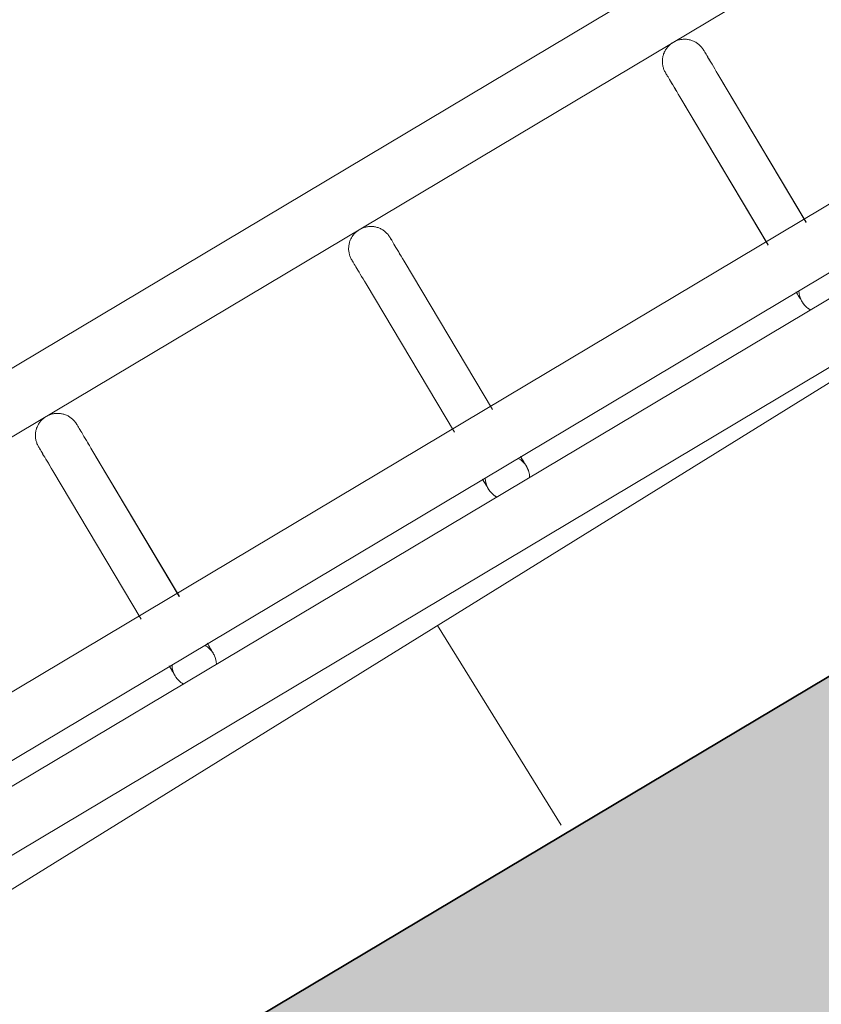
# Model space of a CAD drawing. Header units: metres. Extents: x 127444 to 127966, y 464485 to 464708.
# Tile 303 of 425: x 127924.238 to 127924.346, y 464650.1 to 464650.233. Entities that reach past the tile are written whole.
import ezdxf

# ---------------------------------------------------------------- set-up
doc = ezdxf.new("R2010")
doc.units = ezdxf.units.M
for name, color, linetype, lineweight in [('A-FLOR-HRAL', 11, 'Continuous', 9), ('B-WE-VH-VERHARDING_BETONSTRAATSTEEN-A-200', 8, 'Continuous', 9), ('N-WE-VH-VERHARDING_BETON-A', 252, 'Continuous', 18), ('N-WE-VH-VERHARDING_BETON-G', 252, 'Continuous', 35), ('S-BEAM', 12, 'Continuous', 9)]:
    doc.layers.add(name, color=color, linetype=linetype, lineweight=lineweight)

# ---------------------------------------------------------------- blocks, each defined once
blk = doc.blocks.new('34_22_B_BNP_Hekwerk_Integra_Schuin - Integra_Schuin_1000-4876941--2_00_00')
at = {"layer": 'A-FLOR-HRAL'}
for p, q in [((2736.98, 47.13), (-1956.09, 47.13)), ((-1956.09, 39.13), (2736.98, 39.13)), ((2736.97, 9.5), (-1956.09, 9.5)), ((-1956.09, 1.5), (2736.97, 1.5)), ((2736.97, -1.5), (-1956.09, -1.5)), ((-1956.09, -9.5), (2736.97, -9.5))]:
    blk.add_line(p, q, dxfattribs=at)
at = {"layer": 'S-BEAM'}
for p, q in [((36.48, 32.34), (36.48, 8.96)), ((36.48, 32.34), (36.48, 8.96)), ((36.48, 32.34), (36.48, 8.96)), ((36.48, 32.34), (36.48, 8.97)), ((42.48, 8.96), (42.48, 32.34)), ((42.48, 8.96), (42.48, 32.34)), ((42.48, 8.96), (42.48, 32.34)), ((42.48, 8.97), (42.48, 32.34)), ((85.88, 32.34), (85.88, 8.96)), ((85.88, 32.34), (85.88, 8.96)), ((85.88, 32.34), (85.88, 8.96)), ((85.88, 32.34), (85.88, 8.97)), ((91.88, 8.96), (91.88, 32.34)), ((91.88, 8.96), (91.88, 32.34)), ((91.88, 8.96), (91.88, 32.34)), ((91.88, 8.97), (91.88, 32.34)), ((135.35, 32.34), (135.35, 8.96)), ((135.35, 32.34), (135.35, 8.96)), ((135.35, 32.34), (135.35, 8.96)), ((135.35, 32.34), (135.35, 8.97)), ((141.35, 8.96), (141.35, 32.34)), ((141.35, 8.96), (141.35, 32.34)), ((141.35, 8.96), (141.35, 32.34)), ((141.35, 8.97), (141.35, 32.34))]:
    blk.add_line(p, q, dxfattribs=at)
at = {"layer": 'S-BEAM', "flags": 128}
for points in [[(36.48, 36.13), (36.48, 36.25), (36.49, 36.36), (36.5, 36.48), (36.51, 36.6), (36.54, 36.72), (36.56, 36.84), (36.59, 36.95), (36.63, 37.07), (36.67, 37.18), (36.71, 37.29), (36.76, 37.4), (36.82, 37.51), (36.87, 37.62), (36.93, 37.72), (37, 37.82), (37.07, 37.92), (37.14, 38.01), (37.22, 38.1), (37.3, 38.19), (37.39, 38.28), (37.47, 38.36), (37.56, 38.44), (37.66, 38.51), (37.76, 38.58), (37.86, 38.65), (37.96, 38.71), (38.06, 38.77), (38.17, 38.83), (38.28, 38.88), (38.39, 38.92), (38.5, 38.96), (38.62, 39), (38.73, 39.03), (38.85, 39.06), (38.97, 39.08), (39.08, 39.1), (39.2, 39.11), (39.32, 39.12), (39.44, 39.12), (39.56, 39.12), (39.68, 39.12), (39.8, 39.11), (39.92, 39.09), (40.04, 39.07), (40.16, 39.05), (40.27, 39.02), (40.39, 38.98), (40.5, 38.94), (40.61, 38.9), (40.72, 38.85), (40.83, 38.8), (40.94, 38.74), (41.04, 38.68), (41.14, 38.62), (41.24, 38.55), (41.34, 38.48), (41.43, 38.4), (41.52, 38.32), (41.61, 38.24), (41.69, 38.15), (41.77, 38.06), (41.84, 37.97), (41.92, 37.87), (41.98, 37.77), (42.05, 37.67), (42.11, 37.57), (42.16, 37.46), (42.21, 37.35), (42.26, 37.24), (42.3, 37.13), (42.34, 37.02), (42.37, 36.9), (42.4, 36.78), (42.43, 36.67), (42.45, 36.55), (42.46, 36.43), (42.47, 36.31), (42.48, 36.19), (42.48, 36.13)], [(36.51, 36.6), (36.54, 36.72), (36.56, 36.84), (36.59, 36.95), (36.63, 37.07), (36.67, 37.18), (36.71, 37.29), (36.76, 37.4), (36.82, 37.51), (36.87, 37.62), (36.93, 37.72), (37, 37.82), (37.07, 37.92), (37.14, 38.01), (37.22, 38.1), (37.3, 38.19), (37.39, 38.28), (37.47, 38.36), (37.56, 38.44), (37.66, 38.51), (37.76, 38.58), (37.86, 38.65), (37.96, 38.71), (38.06, 38.77), (38.17, 38.83), (38.28, 38.88), (38.39, 38.92), (38.5, 38.96), (38.62, 39), (38.73, 39.03), (38.85, 39.06), (38.97, 39.08), (39.08, 39.1), (39.2, 39.11), (39.32, 39.12), (39.44, 39.12), (39.56, 39.12), (39.68, 39.12), (39.8, 39.11), (39.92, 39.09), (40.04, 39.07), (40.16, 39.05), (40.27, 39.02), (40.39, 38.98), (40.5, 38.94), (40.61, 38.9), (40.72, 38.85), (40.83, 38.8), (40.94, 38.74), (41.04, 38.68), (41.14, 38.62), (41.24, 38.55), (41.34, 38.48), (41.43, 38.4), (41.52, 38.32), (41.61, 38.24), (41.69, 38.15), (41.77, 38.06), (41.84, 37.97), (41.92, 37.87), (41.98, 37.77), (42.05, 37.67), (42.11, 37.57), (42.16, 37.46), (42.21, 37.35), (42.26, 37.24), (42.3, 37.13), (42.34, 37.02), (42.37, 36.9), (42.4, 36.78), (42.43, 36.67), (42.45, 36.55), (42.46, 36.43), (42.47, 36.31), (42.48, 36.19), (42.48, 36.13)], [(85.88, 36.13), (85.88, 36.25), (85.89, 36.36), (85.9, 36.48), (85.91, 36.6), (85.94, 36.72), (85.96, 36.84), (85.99, 36.95), (86.03, 37.07), (86.07, 37.18), (86.11, 37.29), (86.16, 37.4), (86.21, 37.51), (86.27, 37.62), (86.33, 37.72), (86.4, 37.82), (86.47, 37.92), (86.54, 38.01), (86.62, 38.1), (86.7, 38.19), (86.79, 38.28), (86.87, 38.36), (86.96, 38.44), (87.06, 38.51), (87.16, 38.58), (87.25, 38.65), (87.36, 38.71), (87.46, 38.77), (87.57, 38.83), (87.68, 38.88), (87.79, 38.92), (87.9, 38.96), (88.02, 39), (88.13, 39.03), (88.25, 39.06), (88.37, 39.08), (88.48, 39.1), (88.6, 39.11), (88.72, 39.12), (88.84, 39.12), (88.96, 39.12), (89.08, 39.12), (89.2, 39.11), (89.32, 39.09), (89.44, 39.07), (89.56, 39.05), (89.67, 39.02), (89.79, 38.98), (89.9, 38.94), (90.01, 38.9), (90.12, 38.85), (90.23, 38.8), (90.34, 38.74), (90.44, 38.68), (90.54, 38.62), (90.64, 38.55), (90.74, 38.48), (90.83, 38.4), (90.92, 38.32), (91.01, 38.24), (91.09, 38.15), (91.17, 38.06), (91.24, 37.97), (91.31, 37.87), (91.38, 37.77), (91.45, 37.67), (91.51, 37.57), (91.56, 37.46), (91.61, 37.35), (91.66, 37.24), (91.7, 37.13), (91.74, 37.02), (91.77, 36.9), (91.8, 36.78), (91.83, 36.67), (91.85, 36.55), (91.86, 36.43), (91.87, 36.31), (91.87, 36.19), (91.88, 36.13)], [(85.91, 36.6), (85.94, 36.72), (85.96, 36.84), (85.99, 36.95), (86.03, 37.07), (86.07, 37.18), (86.11, 37.29), (86.16, 37.4), (86.21, 37.51), (86.27, 37.62), (86.33, 37.72), (86.4, 37.82), (86.47, 37.92), (86.54, 38.01), (86.62, 38.1), (86.7, 38.19), (86.79, 38.28), (86.87, 38.36), (86.96, 38.44), (87.06, 38.51), (87.16, 38.58), (87.25, 38.65), (87.36, 38.71), (87.46, 38.77), (87.57, 38.83), (87.68, 38.88), (87.79, 38.92), (87.9, 38.96), (88.02, 39), (88.13, 39.03), (88.25, 39.06), (88.37, 39.08), (88.48, 39.1), (88.6, 39.11), (88.72, 39.12), (88.84, 39.12), (88.96, 39.12), (89.08, 39.12), (89.2, 39.11), (89.32, 39.09), (89.44, 39.07), (89.56, 39.05), (89.67, 39.02), (89.79, 38.98), (89.9, 38.94), (90.01, 38.9), (90.12, 38.85), (90.23, 38.8), (90.34, 38.74), (90.44, 38.68), (90.54, 38.62), (90.64, 38.55), (90.74, 38.48), (90.83, 38.4), (90.92, 38.32), (91.01, 38.24), (91.09, 38.15), (91.17, 38.06), (91.24, 37.97), (91.31, 37.87), (91.38, 37.77), (91.45, 37.67), (91.51, 37.57), (91.56, 37.46), (91.61, 37.35), (91.66, 37.24), (91.7, 37.13), (91.74, 37.02), (91.77, 36.9), (91.8, 36.78), (91.83, 36.67), (91.85, 36.55), (91.86, 36.43), (91.87, 36.31), (91.87, 36.19), (91.88, 36.13)], [(135.35, 36.13), (135.36, 36.25), (135.36, 36.36), (135.38, 36.48), (135.39, 36.6), (135.41, 36.72), (135.44, 36.84), (135.47, 36.95), (135.51, 37.07), (135.55, 37.18), (135.59, 37.29), (135.64, 37.4), (135.69, 37.51), (135.75, 37.62), (135.81, 37.72), (135.88, 37.82), (135.95, 37.92), (136.02, 38.01), (136.1, 38.1), (136.18, 38.19), (136.26, 38.28), (136.35, 38.36), (136.44, 38.44), (136.54, 38.51), (136.63, 38.58), (136.73, 38.65), (136.83, 38.71), (136.94, 38.77), (137.05, 38.83), (137.16, 38.88), (137.27, 38.92), (137.38, 38.96), (137.49, 39), (137.61, 39.03), (137.73, 39.06), (137.84, 39.08), (137.96, 39.1), (138.08, 39.11), (138.2, 39.12), (138.32, 39.12), (138.44, 39.12), (138.56, 39.12), (138.68, 39.11), (138.8, 39.09), (138.92, 39.07), (139.04, 39.05), (139.15, 39.02), (139.27, 38.98), (139.38, 38.94), (139.49, 38.9), (139.6, 38.85), (139.71, 38.8), (139.82, 38.74), (139.92, 38.68), (140.02, 38.62), (140.12, 38.55), (140.21, 38.48), (140.31, 38.4), (140.4, 38.32), (140.48, 38.24), (140.57, 38.15), (140.64, 38.06), (140.72, 37.97), (140.79, 37.87), (140.86, 37.77), (140.92, 37.67), (140.98, 37.57), (141.04, 37.46), (141.09, 37.35), (141.14, 37.24), (141.18, 37.13), (141.22, 37.02), (141.25, 36.9), (141.28, 36.78), (141.3, 36.67), (141.32, 36.55), (141.34, 36.43), (141.35, 36.31), (141.35, 36.19), (141.35, 36.13)], [(135.39, 36.6), (135.41, 36.72), (135.44, 36.84), (135.47, 36.95), (135.51, 37.07), (135.55, 37.18), (135.59, 37.29), (135.64, 37.4), (135.69, 37.51), (135.75, 37.62), (135.81, 37.72), (135.88, 37.82), (135.95, 37.92), (136.02, 38.01), (136.1, 38.1), (136.18, 38.19), (136.26, 38.28), (136.35, 38.36), (136.44, 38.44), (136.54, 38.51), (136.63, 38.58), (136.73, 38.65), (136.83, 38.71), (136.94, 38.77), (137.05, 38.83), (137.16, 38.88), (137.27, 38.92), (137.38, 38.96), (137.49, 39), (137.61, 39.03), (137.73, 39.06), (137.84, 39.08), (137.96, 39.1), (138.08, 39.11), (138.2, 39.12), (138.32, 39.12), (138.44, 39.12), (138.56, 39.12), (138.68, 39.11), (138.8, 39.09), (138.92, 39.07), (139.04, 39.05), (139.15, 39.02), (139.27, 38.98), (139.38, 38.94), (139.49, 38.9), (139.6, 38.85), (139.71, 38.8), (139.82, 38.74), (139.92, 38.68), (140.02, 38.62), (140.12, 38.55), (140.21, 38.48), (140.31, 38.4), (140.4, 38.32), (140.48, 38.24), (140.57, 38.15), (140.64, 38.06), (140.72, 37.97), (140.79, 37.87), (140.86, 37.77), (140.92, 37.67), (140.98, 37.57), (141.04, 37.46), (141.09, 37.35), (141.14, 37.24), (141.18, 37.13), (141.22, 37.02), (141.25, 36.9), (141.28, 36.78), (141.3, 36.67), (141.32, 36.55), (141.34, 36.43), (141.35, 36.31), (141.35, 36.19), (141.35, 36.13)], [(36.48, 32.34), (36.48, 32.75), (36.48, 33.15), (36.48, 33.52), (36.48, 33.87), (36.48, 34.2), (36.48, 34.5), (36.48, 34.78), (36.48, 35.03), (36.48, 35.26), (36.48, 35.46), (36.48, 35.64), (36.48, 35.78), (36.48, 35.91), (36.48, 36), (36.48, 36.07), (36.48, 36.11), (36.48, 36.13)], [(36.48, 36.13), (36.48, 36.11), (36.48, 36.07), (36.48, 36), (36.48, 35.91), (36.48, 35.79), (36.48, 35.64), (36.48, 35.46), (36.48, 35.26), (36.48, 35.04), (36.48, 34.78), (36.48, 34.51), (36.48, 34.2), (36.48, 33.88), (36.48, 33.53), (36.48, 33.16), (36.48, 32.76), (36.48, 32.34), (36.48, 32.34)], [(42.48, 32.34), (42.48, 32.75), (42.48, 33.15), (42.48, 33.52), (42.48, 33.87), (42.48, 34.2), (42.48, 34.5), (42.48, 34.78), (42.48, 35.03), (42.48, 35.26), (42.48, 35.46), (42.48, 35.64), (42.48, 35.78), (42.48, 35.91), (42.48, 36), (42.48, 36.07), (42.48, 36.11), (42.48, 36.13)], [(42.48, 36.13), (42.48, 36.11), (42.48, 36.07), (42.48, 36), (42.48, 35.91), (42.48, 35.79), (42.48, 35.64), (42.48, 35.46), (42.48, 35.26), (42.48, 35.04), (42.48, 34.78), (42.48, 34.51), (42.48, 34.2), (42.48, 33.88), (42.48, 33.53), (42.48, 33.16), (42.48, 32.76), (42.48, 32.34), (42.48, 32.34)], [(42.48, 33.52), (42.48, 33.87), (42.48, 34.2), (42.48, 34.5), (42.48, 34.78), (42.48, 35.03), (42.48, 35.26), (42.48, 35.46), (42.48, 35.64), (42.48, 35.78), (42.48, 35.91), (42.48, 36), (42.48, 36.07), (42.48, 36.11), (42.48, 36.13)], [(42.48, 36.13), (42.48, 36.11), (42.48, 36.07), (42.48, 36), (42.48, 35.91), (42.48, 35.79), (42.48, 35.64), (42.48, 35.46), (42.48, 35.26), (42.48, 35.04), (42.48, 34.78), (42.48, 34.51), (42.48, 34.2), (42.48, 33.88), (42.48, 33.53)], [(85.88, 32.34), (85.88, 32.75), (85.88, 33.15), (85.88, 33.52), (85.88, 33.87), (85.88, 34.2), (85.88, 34.5), (85.88, 34.78), (85.88, 35.03), (85.88, 35.26), (85.88, 35.46), (85.88, 35.64), (85.88, 35.78), (85.88, 35.91), (85.88, 36), (85.88, 36.07), (85.88, 36.11), (85.88, 36.13)], [(85.88, 36.13), (85.88, 36.11), (85.88, 36.07), (85.88, 36), (85.88, 35.91), (85.88, 35.79), (85.88, 35.64), (85.88, 35.46), (85.88, 35.26), (85.88, 35.04), (85.88, 34.78), (85.88, 34.51), (85.88, 34.2), (85.88, 33.88), (85.88, 33.53), (85.88, 33.16), (85.88, 32.76), (85.88, 32.34), (85.88, 32.34)], [(91.88, 32.34), (91.88, 32.75), (91.88, 33.15), (91.88, 33.52), (91.88, 33.87), (91.88, 34.2), (91.88, 34.5), (91.88, 34.78), (91.88, 35.03), (91.88, 35.26), (91.88, 35.46), (91.88, 35.64), (91.88, 35.78), (91.88, 35.91), (91.88, 36), (91.88, 36.07), (91.88, 36.11), (91.88, 36.13)], [(91.88, 36.13), (91.88, 36.11), (91.88, 36.07), (91.88, 36), (91.88, 35.91), (91.88, 35.79), (91.88, 35.64), (91.88, 35.46), (91.88, 35.26), (91.88, 35.04), (91.88, 34.78), (91.88, 34.51), (91.88, 34.2), (91.88, 33.88), (91.88, 33.53), (91.88, 33.16), (91.88, 32.76), (91.88, 32.34), (91.88, 32.34)], [(91.88, 33.52), (91.88, 33.87), (91.88, 34.2), (91.88, 34.5), (91.88, 34.78), (91.88, 35.03), (91.88, 35.26), (91.88, 35.46), (91.88, 35.64), (91.88, 35.78), (91.88, 35.91), (91.88, 36), (91.88, 36.07), (91.88, 36.11), (91.88, 36.13)], [(91.88, 36.13), (91.88, 36.11), (91.88, 36.07), (91.88, 36), (91.88, 35.91), (91.88, 35.79), (91.88, 35.64), (91.88, 35.46), (91.88, 35.26), (91.88, 35.04), (91.88, 34.78), (91.88, 34.51), (91.88, 34.2), (91.88, 33.88), (91.88, 33.53)], [(135.35, 32.34), (135.35, 32.75), (135.35, 33.15), (135.35, 33.52), (135.35, 33.87), (135.35, 34.2), (135.35, 34.5), (135.35, 34.78), (135.35, 35.03), (135.35, 35.26), (135.35, 35.46), (135.35, 35.64), (135.35, 35.78), (135.35, 35.91), (135.35, 36), (135.35, 36.07), (135.35, 36.11), (135.35, 36.13)], [(135.35, 36.13), (135.35, 36.11), (135.35, 36.07), (135.35, 36), (135.35, 35.91), (135.35, 35.79), (135.35, 35.64), (135.35, 35.46), (135.35, 35.26), (135.35, 35.04), (135.35, 34.78), (135.35, 34.51), (135.35, 34.2), (135.35, 33.88), (135.35, 33.53), (135.35, 33.16), (135.35, 32.76), (135.35, 32.34), (135.35, 32.34)], [(141.35, 32.34), (141.35, 32.75), (141.35, 33.15), (141.35, 33.52), (141.35, 33.87), (141.35, 34.2), (141.35, 34.5), (141.35, 34.78), (141.35, 35.03), (141.35, 35.26), (141.35, 35.46), (141.35, 35.64), (141.35, 35.78), (141.35, 35.91), (141.35, 36), (141.35, 36.07), (141.35, 36.11), (141.35, 36.13)], [(141.35, 36.13), (141.35, 36.11), (141.35, 36.07), (141.35, 36), (141.35, 35.91), (141.35, 35.79), (141.35, 35.64), (141.35, 35.46), (141.35, 35.26), (141.35, 35.04), (141.35, 34.78), (141.35, 34.51), (141.35, 34.2), (141.35, 33.88), (141.35, 33.53), (141.35, 33.16), (141.35, 32.76), (141.35, 32.34), (141.35, 32.34)], [(141.35, 33.52), (141.35, 33.87), (141.35, 34.2), (141.35, 34.5), (141.35, 34.78), (141.35, 35.03), (141.35, 35.26), (141.35, 35.46), (141.35, 35.64), (141.35, 35.78), (141.35, 35.91), (141.35, 36), (141.35, 36.07), (141.35, 36.11), (141.35, 36.13)], [(141.35, 36.13), (141.35, 36.11), (141.35, 36.07), (141.35, 36), (141.35, 35.91), (141.35, 35.79), (141.35, 35.64), (141.35, 35.46), (141.35, 35.26), (141.35, 35.04), (141.35, 34.78), (141.35, 34.51), (141.35, 34.2), (141.35, 33.88), (141.35, 33.53)], [(36.48, 32.34), (36.48, 32.75), (36.48, 33.15), (36.48, 33.52), (36.48, 33.87), (36.48, 34.2)], [(36.48, 34.2), (36.48, 33.88), (36.48, 33.53), (36.48, 33.16), (36.48, 32.76), (36.48, 32.34), (36.48, 32.34)], [(85.88, 32.34), (85.88, 32.75), (85.88, 33.15), (85.88, 33.52), (85.88, 33.87), (85.88, 34.2)], [(85.88, 34.2), (85.88, 33.88), (85.88, 33.53), (85.88, 33.16), (85.88, 32.76), (85.88, 32.34), (85.88, 32.34)], [(135.35, 32.34), (135.35, 32.75), (135.35, 33.15), (135.35, 33.52), (135.35, 33.87), (135.35, 34.2)], [(135.35, 34.2), (135.35, 33.88), (135.35, 33.53), (135.35, 33.16), (135.35, 32.76), (135.35, 32.34), (135.35, 32.34)], [(36.48, 1.58), (36.48, 1.38), (36.48, 1.19), (36.48, 1.02), (36.48, 0.86), (36.48, 0.71), (36.48, 0.58), (36.48, 0.46), (36.48, 0.35), (36.48, 0.26), (36.48, 0.18), (36.48, 0.12), (36.48, 0.07), (36.48, 0.03), (36.48, 0.01), (36.48, 0)], [(36.48, 1.58), (36.48, 1.38), (36.48, 1.19), (36.48, 1.02), (36.48, 0.86), (36.48, 0.71), (36.48, 0.58), (36.48, 0.46), (36.48, 0.35), (36.48, 0.26), (36.48, 0.18), (36.48, 0.12), (36.48, 0.07), (36.48, 0.03), (36.48, 0.01), (36.48, 0)], [(36.48, 0), (36.48, 0.01), (36.48, 0.03), (36.48, 0.06), (36.48, 0.11), (36.48, 0.18), (36.48, 0.26), (36.48, 0.35), (36.48, 0.46), (36.48, 0.58), (36.48, 0.71), (36.48, 0.86), (36.48, 1.02), (36.48, 1.19), (36.48, 1.37), (36.48, 1.57)], [(36.48, 0), (36.48, 0.01), (36.48, 0.03), (36.48, 0.06), (36.48, 0.11), (36.48, 0.18), (36.48, 0.26), (36.48, 0.35), (36.48, 0.46), (36.48, 0.58), (36.48, 0.71), (36.48, 0.86), (36.48, 1.02), (36.48, 1.19), (36.48, 1.37), (36.48, 1.57)], [(42.48, 1.58), (42.48, 1.38), (42.48, 1.19), (42.48, 1.02), (42.48, 0.86), (42.48, 0.71), (42.48, 0.58), (42.48, 0.46), (42.48, 0.35), (42.48, 0.26), (42.48, 0.18), (42.48, 0.12), (42.48, 0.07), (42.48, 0.03), (42.48, 0.01), (42.48, 0)], [(42.48, 1.58), (42.48, 1.38), (42.48, 1.19), (42.48, 1.02), (42.48, 0.86), (42.48, 0.71), (42.48, 0.58), (42.48, 0.46), (42.48, 0.35), (42.48, 0.26), (42.48, 0.18), (42.48, 0.12), (42.48, 0.07), (42.48, 0.03), (42.48, 0.01), (42.48, 0)], [(42.48, 0), (42.48, 0.01), (42.48, 0.03), (42.48, 0.06), (42.48, 0.11), (42.48, 0.18), (42.48, 0.26), (42.48, 0.35), (42.48, 0.46), (42.48, 0.58), (42.48, 0.71), (42.48, 0.86), (42.48, 1.02), (42.48, 1.19), (42.48, 1.37), (42.48, 1.57)], [(42.48, 0), (42.48, 0.01), (42.48, 0.03), (42.48, 0.06), (42.48, 0.11), (42.48, 0.18), (42.48, 0.26), (42.48, 0.35), (42.48, 0.46), (42.48, 0.58), (42.48, 0.71), (42.48, 0.86), (42.48, 1.02), (42.48, 1.19), (42.48, 1.37), (42.48, 1.57)], [(85.88, 1.58), (85.88, 1.38), (85.88, 1.19), (85.88, 1.02), (85.88, 0.86), (85.88, 0.71), (85.88, 0.58), (85.88, 0.46), (85.88, 0.35), (85.88, 0.26), (85.88, 0.18), (85.88, 0.12), (85.88, 0.07), (85.88, 0.03), (85.88, 0.01), (85.88, 0)], [(85.88, 1.58), (85.88, 1.38), (85.88, 1.19), (85.88, 1.02), (85.88, 0.86), (85.88, 0.71), (85.88, 0.58), (85.88, 0.46), (85.88, 0.35), (85.88, 0.26), (85.88, 0.18), (85.88, 0.12), (85.88, 0.07), (85.88, 0.03), (85.88, 0.01), (85.88, 0)], [(85.88, 0), (85.88, 0.01), (85.88, 0.03), (85.88, 0.06), (85.88, 0.11), (85.88, 0.18), (85.88, 0.26), (85.88, 0.35), (85.88, 0.46), (85.88, 0.58), (85.88, 0.71), (85.88, 0.86), (85.88, 1.02), (85.88, 1.19), (85.88, 1.37), (85.88, 1.57)], [(85.88, 0), (85.88, 0.01), (85.88, 0.03), (85.88, 0.06), (85.88, 0.11), (85.88, 0.18), (85.88, 0.26), (85.88, 0.35), (85.88, 0.46), (85.88, 0.58), (85.88, 0.71), (85.88, 0.86), (85.88, 1.02), (85.88, 1.19), (85.88, 1.37), (85.88, 1.57)], [(91.88, 1.58), (91.88, 1.38), (91.88, 1.19), (91.88, 1.02), (91.88, 0.86), (91.88, 0.71), (91.88, 0.58), (91.88, 0.46), (91.88, 0.35), (91.88, 0.26), (91.88, 0.18), (91.88, 0.12), (91.88, 0.07), (91.88, 0.03), (91.88, 0.01), (91.88, 0)], [(91.88, 1.58), (91.88, 1.38), (91.88, 1.19), (91.88, 1.02), (91.88, 0.86), (91.88, 0.71), (91.88, 0.58), (91.88, 0.46), (91.88, 0.35), (91.88, 0.26), (91.88, 0.18), (91.88, 0.12), (91.88, 0.07), (91.88, 0.03), (91.88, 0.01), (91.88, 0)], [(91.88, 0), (91.88, 0.01), (91.88, 0.03), (91.88, 0.06), (91.88, 0.11), (91.88, 0.18), (91.88, 0.26), (91.88, 0.35), (91.88, 0.46), (91.88, 0.58), (91.88, 0.71), (91.88, 0.86), (91.88, 1.02), (91.88, 1.19), (91.88, 1.37), (91.88, 1.57)], [(91.88, 0), (91.88, 0.01), (91.88, 0.03), (91.88, 0.06), (91.88, 0.11), (91.88, 0.18), (91.88, 0.26), (91.88, 0.35), (91.88, 0.46), (91.88, 0.58), (91.88, 0.71), (91.88, 0.86), (91.88, 1.02), (91.88, 1.19), (91.88, 1.37), (91.88, 1.57)], [(135.35, 1.58), (135.35, 1.38), (135.35, 1.19), (135.35, 1.02), (135.35, 0.86), (135.35, 0.71), (135.35, 0.58), (135.35, 0.46), (135.35, 0.35), (135.35, 0.26), (135.35, 0.18), (135.35, 0.12), (135.35, 0.07), (135.35, 0.03), (135.35, 0.01), (135.35, 0)], [(135.35, 1.58), (135.35, 1.38), (135.35, 1.19), (135.35, 1.02), (135.35, 0.86), (135.35, 0.71), (135.35, 0.58), (135.35, 0.46), (135.35, 0.35), (135.35, 0.26), (135.35, 0.18), (135.35, 0.12), (135.35, 0.07), (135.35, 0.03), (135.35, 0.01), (135.35, 0)], [(135.35, 0), (135.35, 0.01), (135.35, 0.03), (135.35, 0.06), (135.35, 0.11), (135.35, 0.18), (135.35, 0.26), (135.35, 0.35), (135.35, 0.46), (135.35, 0.58), (135.35, 0.71), (135.35, 0.86), (135.35, 1.02), (135.35, 1.19), (135.35, 1.37), (135.35, 1.57)], [(135.35, 0), (135.35, 0.01), (135.35, 0.03), (135.35, 0.06), (135.35, 0.11), (135.35, 0.18), (135.35, 0.26), (135.35, 0.35), (135.35, 0.46), (135.35, 0.58), (135.35, 0.71), (135.35, 0.86), (135.35, 1.02), (135.35, 1.19), (135.35, 1.37), (135.35, 1.57)], [(36.53, -0.54), (36.51, -0.42), (36.49, -0.3), (36.48, -0.18), (36.48, -0.06), (36.48, 0)], [(36.53, -0.54), (36.51, -0.42), (36.49, -0.3), (36.48, -0.18), (36.48, -0.06), (36.48, 0)], [(42.48, 0), (42.47, -0.12), (42.47, -0.24), (42.45, -0.36), (42.44, -0.48), (42.42, -0.6)], [(42.48, 0), (42.47, -0.12), (42.47, -0.24), (42.45, -0.36), (42.44, -0.48), (42.42, -0.6)], [(85.93, -0.54), (85.91, -0.42), (85.89, -0.3), (85.88, -0.18), (85.88, -0.06), (85.88, 0)], [(85.93, -0.54), (85.91, -0.42), (85.89, -0.3), (85.88, -0.18), (85.88, -0.06), (85.88, 0)], [(91.88, 0), (91.87, -0.12), (91.87, -0.24), (91.85, -0.36), (91.84, -0.48), (91.82, -0.6)], [(91.88, 0), (91.87, -0.12), (91.87, -0.24), (91.85, -0.36), (91.84, -0.48), (91.82, -0.6)], [(135.4, -0.54), (135.38, -0.42), (135.37, -0.3), (135.36, -0.18), (135.35, -0.06), (135.35, 0)], [(135.4, -0.54), (135.38, -0.42), (135.37, -0.3), (135.36, -0.18), (135.35, -0.06), (135.35, 0)], [(36.91, -1.55), (36.85, -1.44), (36.79, -1.34), (36.74, -1.23)], [(36.91, -1.55), (36.85, -1.44), (36.79, -1.34), (36.74, -1.23)], [(86.31, -1.55), (86.25, -1.44), (86.19, -1.34), (86.14, -1.23)], [(86.31, -1.55), (86.25, -1.44), (86.19, -1.34), (86.14, -1.23)], [(135.78, -1.55), (135.72, -1.44), (135.67, -1.34), (135.62, -1.23)], [(135.78, -1.55), (135.72, -1.44), (135.67, -1.34), (135.62, -1.23)]]:
    blk.add_lwpolyline(points, dxfattribs=at)
at = {"layer": 'S-BEAM'}
for centre, start, end in [((39.48, 0), 150, 180), ((39.48, 0), 0, 30), ((88.88, 0), 150, 180), ((88.88, 0), 0, 30), ((138.35, 0), 150, 180), ((39.48, 0), 165, 180), ((39.48, 0), 180, 210), ((39.48, 0), 180, 195), ((39.48, 0), 330, 0), ((39.48, 0), 0, 15), ((39.48, 0), 345, 0), ((88.88, 0), 165, 180), ((88.88, 0), 180, 210), ((88.88, 0), 180, 195), ((88.88, 0), 330, 0), ((88.88, 0), 0, 15), ((88.88, 0), 345, 0), ((138.35, 0), 165, 180), ((138.35, 0), 180, 210), ((138.35, 0), 180, 195)]:
    blk.add_arc(centre, 3, start, end, dxfattribs=at)

msp = doc.modelspace()

# ---------------------------------------------------------------- hatches: boundary and pattern name
at = {"layer": 'B-WE-VH-VERHARDING_BETONSTRAATSTEEN-A-200'}
h = msp.add_hatch(dxfattribs=at)
h.set_pattern_fill('AVH-BSS_KEIFORMAAT_ELLEBOOG-SO', color=256, angle=1, pattern_type=2)
h.set_pattern_definition([(31.81611, (127908.58607, 464613.06392), (0.03386772, 0.14457862), [0.315, -0.105]), (301.81611, (127908.47536, 464613.24236), (0.03386772, 0.14457862), [0.315, -0.105])])
h.paths.add_polyline_path([(127940.57923, 464651.66311), (127937.65926, 464649.92134), (127938.01786, 464649.32017), (127940.93783, 464651.06194)], flags=16)
h.paths.add_polyline_path([(127944.2228, 464653.02142), (127943.8642, 464653.62259), (127940.94423, 464651.88083), (127941.30283, 464651.27966)], flags=16)
edge = h.paths.add_edge_path(flags=16)
edge.add_arc((127917.88105, 464700.47107), 0.4, 30.8149, 210.8149)
edge.add_line((127917.53752, 464700.26616), (127921.37951, 464693.82496))
edge.add_arc((127921.72304, 464694.02987), 0.4, 210.8149, 390.8149)
edge.add_line((127922.06657, 464694.23477), (127918.22458, 464700.67597))
edge = h.paths.add_edge_path()
edge.add_line((127929.24995, 464697.53579), (127928.80329, 464697.26935))
edge.add_line((127928.80329, 464697.26935), (127928.62665, 464697.56548))
edge.add_line((127928.62665, 464697.56548), (127924.41416, 464695.05272))
edge.add_line((127924.41416, 464695.05272), (127919.91876, 464702.589))
edge.add_arc((127922.49521, 464704.12585), 3, 146.6578, 210.81611, ccw=False)
edge.add_line((127919.989, 464705.77476), (127913.63025, 464701.98178))
edge.add_arc((127913.33915, 464701.57526), 0.5, 30.8162, 54.3942, ccw=False)
edge.add_line((127913.76856, 464701.8314), (127919.60859, 464692.04091))
edge.add_arc((127919.17411, 464691.7839), 0.50481, -52.9525, 30.6058, ccw=False)
edge.add_line((127919.47824, 464691.381), (127915.65218, 464689.09885))
edge.add_line((127915.65218, 464689.09885), (127916.2004, 464688.17979))
edge.add_line((127916.2004, 464688.17979), (127915.59923, 464687.82119))
edge.add_line((127915.59923, 464687.82119), (127915.05101, 464688.74026))
edge.add_line((127915.05101, 464688.74026), (127913.20424, 464687.63872))
edge.add_line((127913.20424, 464687.63872), (127914.89256, 464684.76207))
edge.add_line((127914.89256, 464684.76207), (127915.59184, 464684.79392))
edge.add_line((127915.59184, 464684.79392), (127915.63332, 464683.88302))
edge.add_line((127915.63332, 464683.88302), (127917.341, 464684.90122))
edge.add_line((127917.341, 464684.90122), (127916.77749, 464685.84591))
edge.add_line((127916.77749, 464685.84591), (127917.37866, 464686.20451))
edge.add_line((127917.37866, 464686.20451), (127918.50568, 464684.31512))
edge.add_line((127918.50568, 464684.31512), (127917.90451, 464683.95652))
edge.add_line((127917.90451, 464683.95652), (127919.08277, 464681.98124))
edge.add_line((127919.08277, 464681.98124), (127919.68394, 464682.33984))
edge.add_line((127919.68394, 464682.33984), (127921.4257, 464679.41987))
edge.add_line((127921.4257, 464679.41987), (127920.82453, 464679.06127))
edge.add_line((127920.82453, 464679.06127), (127922.00279, 464677.08599))
edge.add_line((127922.00279, 464677.08599), (127922.60396, 464677.44459))
edge.add_line((127922.60396, 464677.44459), (127923.73098, 464675.5552))
edge.add_line((127923.73098, 464675.5552), (127923.12981, 464675.1966))
edge.add_line((127923.12981, 464675.1966), (127924.61544, 464672.70603))
edge.add_line((127924.61544, 464672.70603), (127925.21661, 464673.06463))
edge.add_line((127925.21661, 464673.06463), (127926.34363, 464671.17523))
edge.add_line((127926.34363, 464671.17523), (127927.82926, 464668.68467))
edge.add_line((127927.82926, 464668.68467), (127928.95628, 464666.79527))
edge.add_line((127928.95628, 464666.79527), (127930.44191, 464664.30471))
edge.add_line((127930.44191, 464664.30471), (127931.56893, 464662.41531))
edge.add_line((127931.56893, 464662.41531), (127930.96776, 464662.05671))
edge.add_line((127930.96776, 464662.05671), (127932.45339, 464659.56615))
edge.add_line((127932.45339, 464659.56615), (127933.05456, 464659.92475))
edge.add_line((127933.05456, 464659.92475), (127934.18159, 464658.03535))
edge.add_line((127934.18159, 464658.03535), (127933.58041, 464657.67675))
edge.add_line((127933.58041, 464657.67675), (127933.90059, 464657.13999))
edge.add_line((127933.90059, 464657.13999), (127935.47222, 464658.07747))
edge.add_line((127935.47222, 464658.07747), (127936.59925, 464656.18808))
edge.add_line((127936.59925, 464656.18808), (127934.70986, 464655.06105))
edge.add_line((127934.70986, 464655.06105), (127933.96704, 464656.30634))
edge.add_line((127933.96704, 464656.30634), (127931.26177, 464654.69264))
edge.add_line((127931.26177, 464654.69264), (127931.62037, 464654.09147))
edge.add_line((127931.62037, 464654.09147), (127931.0192, 464653.73287))
edge.add_line((127931.0192, 464653.73287), (127930.66068, 464654.33409))
edge.add_line((127930.66068, 464654.33409), (127926.95213, 464652.12194))
edge.add_line((127926.95213, 464652.12194), (127930.18506, 464645.46298))
edge.add_line((127930.18506, 464645.46298), (127936.19927, 464649.05046))
edge.add_line((127936.19927, 464649.05046), (127936.55787, 464648.44929))
edge.add_line((127936.55787, 464648.44929), (127921.0133, 464639.17694))
edge.add_line((127921.0133, 464639.17694), (127920.84681, 464639.45605))
edge.add_line((127920.84681, 464639.45605), (127918.35625, 464637.97043))
edge.add_line((127918.35625, 464637.97043), (127918.90695, 464637.0472))
edge.add_line((127918.90695, 464637.0472), (127917.01756, 464635.92018))
edge.add_line((127917.01756, 464635.92018), (127916.46685, 464636.8434))
edge.add_line((127916.46685, 464636.8434), (127913.97628, 464635.35778))
edge.add_line((127913.97628, 464635.35778), (127914.14278, 464635.07866))
edge.add_line((127914.14278, 464635.07866), (127912.25338, 464633.95164))
edge.add_line((127912.25338, 464633.95164), (127915.11458, 464629.155))
edge.add_line((127915.11458, 464629.155), (127902.72187, 464621.76273))
edge.add_line((127902.72187, 464621.76273), (127903.5901, 464620.30719))
edge.add_line((127903.5901, 464620.30719), (127904.08821, 464620.60432))
edge.add_line((127904.08821, 464620.60432), (127904.44681, 464620.00315))
edge.add_line((127904.44681, 464620.00315), (127903.9487, 464619.70602))
edge.add_line((127903.9487, 464619.70602), (127905.69046, 464616.78605))
edge.add_line((127905.69046, 464616.78605), (127906.18858, 464617.08317))
edge.add_line((127906.18858, 464617.08317), (127906.54718, 464616.482))
edge.add_line((127906.54718, 464616.482), (127906.04906, 464616.18488))
edge.add_line((127906.04906, 464616.18488), (127907.79083, 464613.2649))
edge.add_line((127907.79083, 464613.2649), (127908.28894, 464613.56203))
edge.add_line((127908.28894, 464613.56203), (127908.58607, 464613.06392))
edge.add_line((127908.58607, 464613.06392), (127911.67781, 464614.90814))
edge.add_line((127911.67781, 464614.90814), (127911.38068, 464615.40625))
edge.add_line((127911.38068, 464615.40625), (127922.07294, 464621.78419))
edge.add_line((127922.07294, 464621.78419), (127922.37006, 464621.28608))
edge.add_line((127922.37006, 464621.28608), (127924.86063, 464622.7717))
edge.add_line((127924.86063, 464622.7717), (127924.5635, 464623.26982))
edge.add_line((127924.5635, 464623.26982), (127926.4529, 464624.39684))
edge.add_line((127926.4529, 464624.39684), (127926.75002, 464623.89873))
edge.add_line((127926.75002, 464623.89873), (127929.24059, 464625.38436))
edge.add_line((127929.24059, 464625.38436), (127928.94347, 464625.88247))
edge.add_line((127928.94347, 464625.88247), (127930.83286, 464627.00949))
edge.add_line((127930.83286, 464627.00949), (127931.12999, 464626.51138))
edge.add_line((127931.12999, 464626.51138), (127933.62055, 464627.99701))
edge.add_line((127933.62055, 464627.99701), (127933.32343, 464628.49512))
edge.add_line((127933.32343, 464628.49512), (127935.21282, 464629.62214))
edge.add_line((127935.21282, 464629.62214), (127935.50995, 464629.12403))
edge.add_line((127935.50995, 464629.12403), (127938.00051, 464630.60966))
edge.add_line((127938.00051, 464630.60966), (127937.96978, 464630.66119))
edge.add_line((127937.96978, 464630.66119), (127938.61389, 464631.0454))
edge.add_line((127938.61389, 464631.0454), (127938.3475, 464631.49198))
edge.add_line((127938.3475, 464631.49198), (127938.94867, 464631.85058))
edge.add_line((127938.94867, 464631.85058), (127939.21506, 464631.404))
edge.add_line((127939.21506, 464631.404), (127942.99385, 464633.65805))
edge.add_line((127942.99385, 464633.65805), (127942.72746, 464634.10463))
edge.add_line((127942.72746, 464634.10463), (127943.32863, 464634.46323))
edge.add_line((127943.32863, 464634.46323), (127943.59502, 464634.01665))
edge.add_line((127943.59502, 464634.01665), (127947.37381, 464636.2707))
edge.add_line((127947.37381, 464636.2707), (127947.10742, 464636.71728))
edge.add_line((127947.10742, 464636.71728), (127947.70859, 464637.07588))
edge.add_line((127947.70859, 464637.07588), (127947.97498, 464636.6293))
edge.add_line((127947.97498, 464636.6293), (127951.75377, 464638.88335))
edge.add_line((127951.75377, 464638.88335), (127951.48738, 464639.32993))
edge.add_line((127951.48738, 464639.32993), (127952.08855, 464639.68853))
edge.add_line((127952.08855, 464639.68853), (127952.35494, 464639.24195))
edge.add_line((127952.35494, 464639.24195), (127956.13373, 464641.496))
edge.add_line((127956.13373, 464641.496), (127955.86734, 464641.94258))
edge.add_line((127955.86734, 464641.94258), (127956.46851, 464642.30118))
edge.add_line((127956.46851, 464642.30118), (127956.7349, 464641.8546))
edge.add_line((127956.7349, 464641.8546), (127960.51369, 464644.10865))
edge.add_line((127960.51369, 464644.10865), (127960.2473, 464644.55523))
edge.add_line((127960.2473, 464644.55523), (127960.69389, 464644.82162))
edge.add_line((127960.69389, 464644.82162), (127959.27999, 464647.19196))
edge.add_line((127959.27999, 464647.19196), (127958.8334, 464646.92557))
edge.add_line((127958.8334, 464646.92557), (127958.47477, 464647.52678))
edge.add_line((127958.47477, 464647.52678), (127958.92142, 464647.79309))
edge.add_line((127958.92142, 464647.79309), (127958.87527, 464647.87041))
edge.add_line((127958.87527, 464647.87041), (127958.83663, 464647.84737))
edge.add_line((127958.83663, 464647.84737), (127958.29873, 464648.74912))
edge.add_line((127958.29873, 464648.74912), (127958.3374, 464648.77219))
edge.add_line((127958.3374, 464648.77219), (127958.29125, 464648.84946))
edge.add_line((127958.29125, 464648.84946), (127957.84469, 464648.58308))
edge.add_line((127957.84469, 464648.58308), (127957.48609, 464649.18425))
edge.add_line((127957.48609, 464649.18425), (127957.93268, 464649.45064))
edge.add_line((127957.93268, 464649.45064), (127955.52494, 464653.48708))
edge.add_line((127955.52494, 464653.48708), (127955.07836, 464653.22069))
edge.add_line((127955.07836, 464653.22069), (127954.71976, 464653.82186))
edge.add_line((127954.71976, 464653.82186), (127955.16635, 464654.08825))
edge.add_line((127955.16635, 464654.08825), (127952.76374, 464658.1161))
edge.add_line((127952.76374, 464658.1161), (127952.31714, 464657.8497))
edge.add_line((127952.31714, 464657.8497), (127951.95854, 464658.45088))
edge.add_line((127951.95854, 464658.45088), (127952.40514, 464658.71727))
edge.add_line((127952.40514, 464658.71727), (127950.1511, 464662.49607))
edge.add_line((127950.1511, 464662.49607), (127949.70449, 464662.22967))
edge.add_line((127949.70449, 464662.22967), (127949.34589, 464662.83084))
edge.add_line((127949.34589, 464662.83084), (127949.79248, 464663.09722))
edge.add_line((127949.79248, 464663.09722), (127947.53848, 464666.87604))
edge.add_line((127947.53848, 464666.87604), (127947.09184, 464666.60963))
edge.add_line((127947.09184, 464666.60963), (127946.73324, 464667.2108))
edge.add_line((127946.73324, 464667.2108), (127947.17983, 464667.47719))
edge.add_line((127947.17983, 464667.47719), (127944.92584, 464671.25601))
edge.add_line((127944.92584, 464671.25601), (127944.47919, 464670.98959))
edge.add_line((127944.47919, 464670.98959), (127944.12059, 464671.59076))
edge.add_line((127944.12059, 464671.59076), (127944.56722, 464671.85717))
edge.add_line((127944.56722, 464671.85717), (127942.31317, 464675.63596))
edge.add_line((127942.31317, 464675.63596), (127941.86654, 464675.36955))
edge.add_line((127941.86654, 464675.36955), (127941.50794, 464675.97072))
edge.add_line((127941.50794, 464675.97072), (127941.9546, 464676.23715))
edge.add_line((127941.9546, 464676.23715), (127939.7005, 464680.01591))
edge.add_line((127939.7005, 464680.01591), (127939.25413, 464679.74965))
edge.add_line((127939.25413, 464679.74965), (127938.89514, 464680.35059))
edge.add_line((127938.89514, 464680.35059), (127939.34202, 464680.61716))
edge.add_line((127939.34202, 464680.61716), (127937.08788, 464684.39589))
edge.add_line((127937.08788, 464684.39589), (127936.64124, 464684.12947))
edge.add_line((127936.64124, 464684.12947), (127936.28264, 464684.73064))
edge.add_line((127936.28264, 464684.73064), (127936.7293, 464684.99708))
edge.add_line((127936.7293, 464684.99708), (127934.47522, 464688.77585))
edge.add_line((127934.47522, 464688.77585), (127934.02859, 464688.50943))
edge.add_line((127934.02859, 464688.50943), (127933.66999, 464689.1106))
edge.add_line((127933.66999, 464689.1106), (127934.11664, 464689.37703))
edge.add_line((127934.11664, 464689.37703), (127931.8626, 464693.15582))
edge.add_line((127931.8626, 464693.15582), (127931.41594, 464692.88939))
edge.add_line((127931.41594, 464692.88939), (127931.05734, 464693.49056))
edge.add_line((127931.05734, 464693.49056), (127931.504, 464693.75699))
edge.add_line((127931.504, 464693.75699), (127929.24995, 464697.53579))
h.paths.add_polyline_path([(127958.14957, 464648.76494), (127958.25263, 464648.82642), (127958.88274, 464647.77007), (127958.77968, 464647.7086)], flags=17)
h = msp.add_hatch(dxfattribs=at)
h.set_pattern_fill('AVH-BSS_KEIFORMAAT_ELLEBOOG-SO', color=256, angle=1, pattern_type=2)
h.set_pattern_definition([(1, (2e-09, 52.72539), (0.103151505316, 0.106816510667), [0.315, -0.105]), (271, (-0.00367, 52.93536), (0.103151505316, 0.106816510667), [0.315, -0.105])])
h.paths.add_polyline_path([(127936.64375, 464648.50051), (127936.28515, 464649.10169), (127925.97936, 464642.95427), (127922.55986, 464648.68687), (127922.86045, 464648.86617), (127922.50185, 464649.46734), (127917.3531, 464646.39611), (127917.30336, 464647.21519), (127916.60409, 464647.18334), (127916.70418, 464644.98562), (127917.40346, 464645.01746), (127917.37714, 464645.59537), (127918.05108, 464645.99738), (127921.47058, 464640.26478), (127920.6547, 464639.77811), (127921.0133, 464639.17694)], flags=17)
h.paths.add_polyline_path([(127906.47784, 464630.50653), (127906.11925, 464631.1077), (127904.22985, 464629.98067), (127904.58845, 464629.3795)], flags=16)
h.paths.add_polyline_path([(127914.14278, 464635.07866), (127913.78418, 464635.67983), (127911.89478, 464634.55281), (127912.25338, 464633.95164)], flags=17)
h.paths.add_polyline_path([(127936.64375, 464648.50051), (127936.28515, 464649.10169), (127925.97936, 464642.95427), (127922.55986, 464648.68687), (127922.86045, 464648.86617), (127922.50185, 464649.46734), (127917.3531, 464646.39611), (127917.30336, 464647.21519), (127916.60409, 464647.18334), (127916.70418, 464644.98562), (127917.40346, 464645.01746), (127917.37714, 464645.59537), (127918.05108, 464645.99738), (127921.47058, 464640.26478), (127920.6547, 464639.77811), (127921.0133, 464639.17694)], flags=17)
edge = h.paths.add_edge_path(flags=16)
edge.add_arc((127906.61302, 464696.42456), 0.40001, 2.991, 182.2395)
edge.add_line((127906.21332, 464696.40893), (127906.72019, 464685.30208))
edge.add_arc((127907.11886, 464685.34036), 0.4005, 185.4842, 359.7384)
edge.add_line((127907.51936, 464685.33853), (127907.01249, 464696.44544))
edge = h.paths.add_edge_path()
edge.add_line((127915.6825, 464667.41804), (127916.38177, 464667.44989))
edge.add_line((127916.38177, 464667.44989), (127916.21855, 464671.03351))
edge.add_line((127916.21855, 464671.03351), (127915.51928, 464671.00166))
edge.add_line((127915.51928, 464671.00166), (127915.41918, 464673.19938))
edge.add_line((127915.41918, 464673.19938), (127916.11846, 464673.23123))
edge.add_line((127916.11846, 464673.23123), (127915.98254, 464676.21547))
edge.add_line((127915.98254, 464676.21547), (127915.28327, 464676.18363))
edge.add_line((127915.28327, 464676.18363), (127915.12857, 464679.58011))
edge.add_line((127915.12857, 464679.58011), (127915.82785, 464679.61195))
edge.add_line((127915.82785, 464679.61195), (127915.69193, 464682.5962))
edge.add_line((127915.69193, 464682.5962), (127914.99266, 464682.56435))
edge.add_line((127914.99266, 464682.56435), (127914.89029, 464684.81202))
edge.add_line((127914.89029, 464684.81202), (127913.20424, 464687.63872))
edge.add_line((127913.20424, 464687.63872), (127910.65997, 464686.12114))
edge.add_arc((127910.40161, 464686.54922), 0.50001, 182.6082, 301.1127, ccw=False)
edge.add_line((127909.90212, 464686.52647), (127909.31543, 464699.40799))
edge.add_line((127909.31543, 464699.40799), (127903.79014, 464696.11216))
edge.add_line((127903.79014, 464696.11216), (127904.50289, 464680.46465))
edge.add_line((127904.50289, 464680.46465), (127899.60241, 464680.24141))
edge.add_line((127899.60241, 464680.24141), (127899.92236, 464673.19029))
edge.add_line((127899.92236, 464673.19029), (127899.34297, 464673.1639))
edge.add_line((127899.34297, 464673.1639), (127899.50737, 464669.58033))
edge.add_line((127899.50737, 464669.58033), (127900.08677, 464669.60672))
edge.add_line((127900.08677, 464669.60672), (127900.18686, 464667.409))
edge.add_line((127900.18686, 464667.409), (127899.60746, 464667.38261))
edge.add_line((127899.60746, 464667.38261), (127899.77068, 464663.79899))
edge.add_line((127899.77068, 464663.79899), (127900.35008, 464663.82538))
edge.add_line((127900.35008, 464663.82538), (127900.45017, 464661.62766))
edge.add_line((127900.45017, 464661.62766), (127899.87077, 464661.60127))
edge.add_line((127899.87077, 464661.60127), (127900.03861, 464658.01786))
edge.add_line((127900.03861, 464658.01786), (127900.61801, 464658.04425))
edge.add_line((127900.61801, 464658.04425), (127900.71348, 464655.84631))
edge.add_line((127900.71348, 464655.84631), (127900.13408, 464655.81992))
edge.add_line((127900.13408, 464655.81992), (127900.2973, 464652.2363))
edge.add_line((127900.2973, 464652.2363), (127900.8767, 464652.26269))
edge.add_line((127900.8767, 464652.26269), (127900.9768, 464650.06497))
edge.add_line((127900.9768, 464650.06497), (127900.3974, 464650.03858))
edge.add_line((127900.3974, 464650.03858), (127900.56061, 464646.45496))
edge.add_line((127900.56061, 464646.45496), (127901.14001, 464646.48135))
edge.add_line((127901.14001, 464646.48135), (127901.76673, 464632.72094))
edge.add_line((127901.76673, 464632.72094), (127901.18733, 464632.69455))
edge.add_line((127901.18733, 464632.69455), (127901.35055, 464629.11093))
edge.add_line((127901.35055, 464629.11093), (127901.92995, 464629.13732))
edge.add_line((127901.92995, 464629.13732), (127902.03004, 464626.9396))
edge.add_line((127902.03004, 464626.9396), (127901.45064, 464626.91321))
edge.add_line((127901.45064, 464626.91321), (127901.58097, 464624.05164))
edge.add_line((127901.58097, 464624.05164), (127902.16037, 464624.07803))
edge.add_line((127902.16037, 464624.07803), (127902.19222, 464623.37876))
edge.add_line((127902.19222, 464623.37876), (127901.7694, 464623.3595))
edge.add_line((127901.7694, 464623.3595), (127902.72187, 464621.76273))
edge.add_line((127902.72187, 464621.76273), (127915.11458, 464629.155))
edge.add_line((127915.11458, 464629.155), (127912.25338, 464633.95164))
edge.add_line((127912.25338, 464633.95164), (127914.14278, 464635.07866))
edge.add_line((127914.14278, 464635.07866), (127913.97628, 464635.35778))
edge.add_line((127913.97628, 464635.35778), (127916.46685, 464636.8434))
edge.add_line((127916.46685, 464636.8434), (127915.89053, 464637.80957))
edge.add_line((127915.89053, 464637.80957), (127917.77993, 464638.9366))
edge.add_line((127917.77993, 464638.9366), (127918.35625, 464637.97043))
edge.add_line((127918.35625, 464637.97043), (127920.84681, 464639.45605))
edge.add_line((127920.84681, 464639.45605), (127920.6547, 464639.77811))
edge.add_line((127920.6547, 464639.77811), (127921.47058, 464640.26478))
edge.add_line((127921.47058, 464640.26478), (127918.05038, 464646.00075))
edge.add_line((127918.05038, 464646.00075), (127917.37714, 464645.59537))
edge.add_line((127917.37714, 464645.59537), (127917.40346, 464645.01746))
edge.add_line((127917.40346, 464645.01746), (127916.70418, 464644.98562))
edge.add_line((127916.70418, 464644.98562), (127916.60409, 464647.18334))
edge.add_line((127916.60409, 464647.18334), (127917.18349, 464647.20973))
edge.add_line((127917.18349, 464647.20973), (127917.15193, 464647.90268))
edge.add_line((127917.15193, 464647.90268), (127916.57253, 464647.87629))
edge.add_line((127916.57253, 464647.87629), (127916.47243, 464650.07401))
edge.add_line((127916.47243, 464650.07401), (127917.17171, 464650.10586))
edge.add_line((127917.17171, 464650.10586), (127917.00849, 464653.68948))
edge.add_line((127917.00849, 464653.68948), (127916.30922, 464653.65763))
edge.add_line((127916.30922, 464653.65763), (127916.21781, 464655.85575))
edge.add_line((127916.21781, 464655.85575), (127916.0459, 464659.43897))
edge.add_line((127916.0459, 464659.43897), (127915.94581, 464661.6367))
edge.add_line((127915.94581, 464661.6367), (127915.78259, 464665.22032))
edge.add_line((127915.78259, 464665.22032), (127915.6825, 464667.41804))
h = msp.add_hatch(dxfattribs=at)
h.set_pattern_fill('AVH-BSS_KEIFORMAAT_ELLEBOOG-SO', color=256, scale=0.1, angle=1, pattern_type=2)
h.set_pattern_definition([(31.7793, (127922.68755, 464649.15602), (0.0339605, 0.144557), [0.315, -0.105]), (301.7793, (127922.57696, 464649.33454), (0.0339605, 0.144557), [0.315, -0.105])])
h.paths.add_polyline_path([(127924.56403, 464650.27534), (127925.10741, 464650.59736), (127924.93944, 464650.92136), (127922.50215, 464649.46752), (127922.68755, 464649.15602), (127924.14266, 464650.02399)])
at = {"layer": 'N-WE-VH-VERHARDING_BETON-A'}
h = msp.add_hatch(color=256, dxfattribs=at)
h.dxf.hatch_style = 1
edge = h.paths.add_edge_path()
edge.add_line((127921.64988, 464639.96419), (127917.87178, 464646.29796))
edge.add_line((127917.87178, 464646.29796), (127917.89329, 464646.31079))
edge.add_line((127917.89329, 464646.31079), (127917.94448, 464646.22489))
edge.add_arc((127917.96595, 464646.23769), 0.025, 210.8161, 300.8161)
edge.add_line((127917.97876, 464646.21622), (127918.15361, 464646.32086))
edge.add_arc((127918.13771, 464646.34015), 0.025, 309.4891, 390.8161)
edge.add_line((127918.15918, 464646.35296), (127918.10796, 464646.43884))
edge.add_line((127918.10796, 464646.43884), (127922.27326, 464648.92344))
edge.add_line((127922.27326, 464648.92344), (127922.32444, 464648.83754))
edge.add_arc((127922.34591, 464648.85034), 0.025, 210.8161, 300.8161)
edge.add_line((127922.35872, 464648.82887), (127922.4446, 464648.8801))
edge.add_line((127922.4446, 464648.8801), (127922.53048, 464648.93133))
edge.add_line((127922.53048, 464648.93133), (127922.53915, 464648.96561))
edge.add_line((127922.53915, 464648.96561), (127922.49432, 464649.04075))
edge.add_line((127922.49432, 464649.04075), (127925.10741, 464650.59736))
edge.add_line((127925.10741, 464650.59736), (127926.69124, 464647.32345))
edge.add_line((127926.69124, 464647.32345), (127928.32509, 464643.94613))
edge.add_line((127928.32509, 464643.94613), (127926.26601, 464642.71772))
edge.add_line((127926.26601, 464642.71772), (127926.21479, 464642.8036))
edge.add_arc((127926.19332, 464642.7908), 0.025, 30.8161, 120.8161)
edge.add_line((127926.18051, 464642.81227), (127926.09463, 464642.76104))
edge.add_line((127926.09463, 464642.76104), (127926.00445, 464642.70725))
edge.add_arc((127926.02475, 464642.68753), 0.0283, 135.8356, 195.7966)
edge.add_line((127925.99752, 464642.67983), (127926.05131, 464642.58965))
edge.add_line((127926.05131, 464642.58965), (127921.88605, 464640.10507))
edge.add_line((127921.88605, 464640.10507), (127921.83226, 464640.19525))
edge.add_arc((127921.81255, 464640.17495), 0.0283, 45.8356, 105.7966)
edge.add_line((127921.80484, 464640.20218), (127921.62449, 464640.0946))
edge.add_arc((127921.64479, 464640.07488), 0.0283, 135.8356, 195.7966)
edge.add_line((127921.61756, 464640.06718), (127921.67135, 464639.977))
edge.add_line((127921.67135, 464639.977), (127921.64988, 464639.96419))

# ---------------------------------------------------------------- linework, layer by layer
at = {"layer": 'N-WE-VH-VERHARDING_BETON-G', "flags": 128}
msp.add_lwpolyline([(127922.35872, 464648.82887), (127922.4446, 464648.8801), (127922.53048, 464648.93133), (127922.53915, 464648.96561), (127922.49432, 464649.04075), (127925.10741, 464650.59736), (127926.69124, 464647.32345), (127928.32509, 464643.94613), (127926.26601, 464642.71772), (127926.21479, 464642.8036, 0.414214), (127926.18051, 464642.81227), (127926.09463, 464642.76104), (127926.00445, 464642.70725, 0.267767), (127925.99752, 464642.67983), (127926.05131, 464642.58965), (127921.88605, 464640.10507)], format="xyb", dxfattribs=at)

# ---------------------------------------------------------------- block references
at = {"layer": 'A-FLOR-HRAL', "xscale": 0.001, "yscale": 0.001, "zscale": 0.001, "rotation": 30.81638242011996}
msp.add_blockref('34_22_B_BNP_Hekwerk_Integra_Schuin - Integra_Schuin_1000-4876941--2_00_00', (127924.22744, 464650.12595), dxfattribs=at)

doc.saveas('drawing.dxf')
